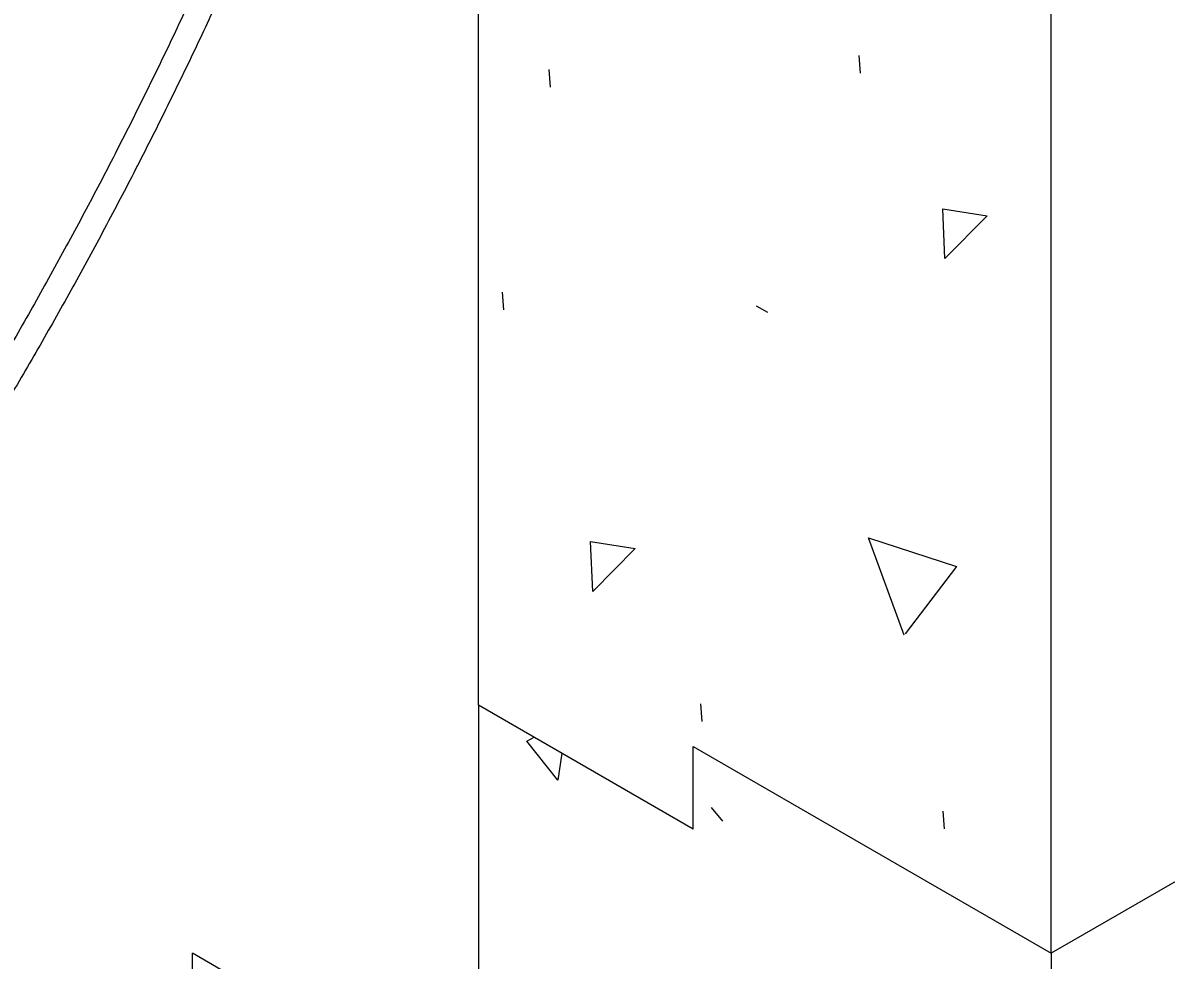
# Model space of a CAD drawing. Extents: x 99862 to 103151, y 100000 to 105076.
# Drawn here: x 100849 to 100905.5, y 104537.9 to 104584.2 of the extents above; entities that cross this region are included whole.
import ezdxf

# ---------------------------------------------------------------- set-up
doc = ezdxf.new("R2010")
doc.units = 0
for name, color, linetype in [('Level 10', 7, 'Continuous'), ('Level 18', 7, 'Continuous'), ('Level 2', 7, 'Continuous'), ('Level 9', 7, 'Continuous')]:
    doc.layers.add(name, color=color, linetype=linetype)

msp = doc.modelspace()

# ---------------------------------------------------------------- linework, layer by layer
at = {"layer": 'Level 10'}
for p, q in [((100871.553, 104550.502), (100871.553, 104611.739)), ((100899.837, 104538.254), (100899.837, 104611.739)), ((100882.16, 104544.378), (100871.553, 104550.502)), ((100882.16, 104544.378), (100882.16, 104548.46)), ((100882.16, 104548.46), (100899.837, 104538.254))]:
    msp.add_line(p, q, dxfattribs=at)
at = {"layer": 'Level 18'}
for points in [[(100857.528, 104585.812), (100857.069, 104584.826), (100856.15, 104582.854), (100855.183, 104580.898), (100854.7, 104579.919)], [(100858.662, 104585.288), (100858.201, 104584.297), (100857.277, 104582.314), (100856.304, 104580.346), (100855.818, 104579.362)], [(100854.7, 104579.919), (100854.209, 104578.944), (100853.227, 104576.995), (100852.199, 104575.065), (100851.685, 104574.1)], [(100855.818, 104579.362), (100855.324, 104578.381), (100854.337, 104576.42), (100853.303, 104574.479), (100852.786, 104573.509)], [(100851.685, 104574.1), (100851.165, 104573.14), (100850.124, 104571.221), (100849.039, 104569.325), (100848.497, 104568.378)], [(100852.786, 104573.509), (100852.262, 104572.543), (100851.216, 104570.613), (100850.125, 104568.706), (100849.58, 104567.753)], [(100849.58, 104567.753), (100849.028, 104566.806), (100847.927, 104564.915), (100846.784, 104563.049), (100846.214, 104562.118)]]:
    msp.add_open_spline(points, degree=3, dxfattribs=at)
at = {"layer": 'Level 2'}
for p, q in [((101055.401, 104628.069), (100899.837, 104538.254)), ((100871.553, 104550.502), (100871.553, 104521.924)), ((100871.553, 104530.089), (100857.411, 104538.254)), ((100857.411, 104500.539), (100857.411, 104538.254)), ((100899.837, 104538.254), (100899.837, 104505.594))]:
    msp.add_line(p, q, dxfattribs=at)
at = {"layer": 'Level 9'}
for p, q in [((100890.417, 104581.712), (100890.356, 104582.585)), ((100875.096, 104581.021), (100875.034, 104581.893)), ((100872.794, 104570.028), (100872.732, 104570.901)), ((100885.263, 104570.222), (100885.827, 104569.918)), ((100882.599, 104549.696), (100882.537, 104550.568)), ((100883.614, 104544.784), (100883.052, 104545.453)), ((100894.57, 104544.395), (100894.508, 104545.267))]:
    msp.add_line(p, q, dxfattribs=at)
for points in [[(100894.58, 104572.56), (100894.478, 104575.021), (100896.672, 104574.678), (100894.58, 104572.56)], [(100892.569, 104553.957), (100890.808, 104558.769), (100895.157, 104557.362), (100892.628, 104554.022)], [(100877.189, 104556.124), (100877.088, 104558.585), (100879.281, 104558.243), (100877.189, 104556.124)], [(100875.459, 104546.805), (100873.931, 104548.736), (100874.292, 104548.921)], [(100875.661, 104548.13), (100875.459, 104546.805)]]:
    msp.add_lwpolyline(points, dxfattribs=at)

doc.saveas('drawing.dxf')
